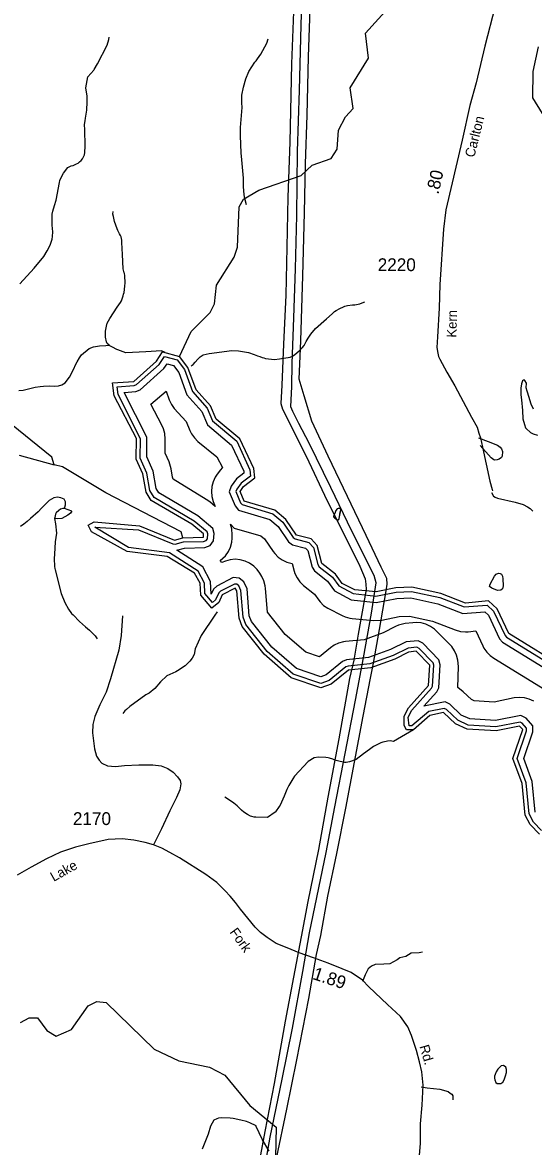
# Model space of a CAD drawing. Extents: x 1473865 to 1648260, y 639067 to 773536.
# Drawn here: x 1588081 to 1593067, y 698493 to 709453 of the extents above; entities that cross this region are included whole.
import ezdxf

# ---------------------------------------------------------------- set-up
doc = ezdxf.new("R2010")
doc.units = 0
for name, color, linetype in [('Exist Hydrographic Buffer Line', 7, 'Continuous'), ('Exist Hydrographic Creek Double Shore', 7, 'Continuous'), ('Exist Hydrographic Creek Single Shore', 7, 'Continuous'), ('Exist Hydrographic Misc Water Feature', 7, 'Continuous'), ('Exist Road Non-System Type 51', 7, 'Continuous'), ('Exist Road Secondary Mileage Hundredths English Label', 7, 'Continuous'), ('Exist Road Secondary Type 51 Attributed', 7, 'Continuous'), ('Exist Road Secondary Type 51 Label', 7, 'Continuous'), ('Exist Road Secondary Type 51 Number Label', 7, 'Continuous'), ('Exist Utilities Electrical Transmission Line', 7, 'Continuous')]:
    doc.layers.add(name, color=color, linetype=linetype)

msp = doc.modelspace()

# ---------------------------------------------------------------- linework, layer by layer
at = {"layer": 'Exist Hydrographic Buffer Line'}
for points in [[(1593145, 701574), (1593066, 701656), (1593024, 701737), (1592995, 702038), (1592909, 702276), (1593000, 702547), (1593000, 702573), (1592958, 702621), (1592936, 702632), (1592701, 702585), (1592431, 702603), (1592328, 702649), (1592217, 702755), (1592196, 702765), (1592046, 702735), (1591880, 702595), (1591853, 702595), (1591845, 702681), (1591881, 702749), (1592073, 702961), (1592083, 702981), (1592094, 703186), (1592089, 703208), (1591951, 703350), (1591929, 703361), (1591843, 703354), (1591697, 703282), (1591470, 703200), (1591258, 703178), (1591237, 703169), (1591074, 703036), (1590993, 703009), (1590723, 703100), (1590468, 703321), (1590261, 703583), (1590234, 703655), (1590213, 703915), (1590191, 703959), (1590171, 703976), (1590150, 703978), (1590013, 703908), (1589997, 703892), (1589964, 703823), (1589934, 703799), (1589861, 703886), (1589856, 703987), (1589794, 704105), (1589515, 704282), (1589116, 704334), (1588788, 704534), (1589214, 704506), (1589548, 704370), (1589570, 704368), (1589653, 704388), (1589848, 704394), (1589873, 704403), (1589885, 704420), (1589888, 704466), (1589883, 704487), (1589757, 704592), (1589365, 704822), (1589325, 704889), (1589296, 705060), (1589231, 705204), (1589234, 705395), (1589014, 705826), (1589005, 705902), (1589172, 705915), (1589195, 705924), (1589415, 706120), (1589466, 706195), (1589591, 706163), (1589661, 706069), (1589739, 705856), (1589882, 705694), (1589935, 705568), (1590171, 705370), (1590301, 705093), (1590306, 705030), (1590214, 704960), (1590171, 704903), (1590164, 704880), (1590207, 704771), (1590224, 704753), (1590524, 704663), (1590620, 704581), (1590723, 704432), (1590742, 704418), (1590875, 704384), (1590919, 704333), (1590964, 704167), (1590976, 704147), (1591105, 704045)], [(1589587, 704309), (1589661, 704327), (1589860, 704333), (1589912, 704353), (1589945, 704399), (1589950, 704471), (1589937, 704521), (1589793, 704642), (1589410, 704867), (1589384, 704911), (1589355, 705078), (1589293, 705217), (1589296, 705410), (1589073, 705846), (1589186, 705854), (1589228, 705871), (1589461, 706080), (1589492, 706125), (1589554, 706109), (1589606, 706039), (1589685, 705824), (1589830, 705661), (1589885, 705531), (1590121, 705332), (1590241, 705077), (1590242, 705059), (1590170, 705004), (1590116, 704931), (1590099, 704878), (1590155, 704739), (1590190, 704699), (1590494, 704608), (1590575, 704540), (1590678, 704390), (1590715, 704361), (1590842, 704329), (1590864, 704304), (1590907, 704142), (1590930, 704106), (1591056, 704006)], [(1590033, 705114), (1590009, 705089), (1589975, 705040), (1589962, 705020), (1589941, 704976), (1589928, 704928), (1589924, 704880), (1589928, 704831), (1589941, 704784), (1589962, 704735), (1589909, 704778), (1589873, 704803), (1589550, 704999), (1589546, 705021), (1589532, 705101), (1589511, 705170), (1589472, 705255), (1589474, 705392), (1589470, 705445), (1589457, 705492), (1589442, 705526), (1589334, 705732), (1589482, 705859), (1589513, 705774), (1589534, 705730), (1589562, 705690), (1589677, 705563), (1589714, 705475), (1589730, 705444), (1589758, 705404), (1589792, 705369), (1589977, 705219), (1590033, 705114)], [(1593069, 702835), (1593025, 702856), (1592978, 702868), (1592929, 702873), (1592880, 702868), (1592684, 702827), (1592489, 702840), (1592463, 702851), (1592382, 702928), (1592329, 702968), (1592334, 703173), (1592330, 703237), (1592317, 703284), (1592297, 703328), (1592269, 703368), (1592254, 703385), (1592121, 703519), (1592102, 703537), (1592062, 703565), (1592018, 703585), (1591971, 703598), (1591922, 703602), (1591891, 703600), (1591816, 703592), (1591751, 703577), (1591720, 703563), (1591601, 703502), (1591416, 703435), (1591234, 703417), (1591213, 703414), (1591166, 703402), (1591122, 703381), (1591085, 703355), (1590978, 703267), (1590845, 703312), (1590643, 703487), (1590472, 703703), (1590452, 703934), (1590449, 703961), (1590436, 704008), (1590416, 704052), (1590397, 704083), (1590372, 704119), (1590337, 704153), (1590297, 704181), (1590253, 704202), (1590206, 704215), (1590157, 704219), (1590108, 704215), (1590061, 704202), (1590027, 704187), (1590011, 704208), (1590062, 704254), (1590090, 704294), (1590110, 704338), (1590123, 704385), (1590127, 704426), (1590128, 704458), (1590124, 704516), (1590111, 704563)], [(1590111, 704563), (1590148, 704524), (1590407, 704447), (1590441, 704419), (1590526, 704296), (1590542, 704275), (1590576, 704241), (1590616, 704213), (1590660, 704192), (1590687, 704184), (1590712, 704177)], [(1593084, 701754), (1593055, 702052), (1592974, 702277), (1593061, 702537), (1593061, 702596), (1592996, 702670), (1592945, 702696), (1592697, 702647), (1592446, 702663), (1592362, 702700), (1592252, 702805), (1592205, 702829), (1591998, 702787), (1592124, 702927), (1592143, 702966), (1592156, 703191), (1592144, 703239), (1591988, 703400), (1591942, 703424), (1591826, 703413), (1591673, 703338), (1591456, 703260), (1591243, 703238), (1591205, 703222), (1591044, 703091), (1590993, 703073), (1590754, 703154), (1590513, 703363), (1590315, 703614), (1590294, 703669), (1590273, 703932), (1590241, 703998), (1590195, 704036), (1590138, 704041), (1589977, 703958), (1589946, 703929), (1589923, 703880), (1589917, 704004), (1589840, 704147), (1589587, 704309)], [(1590712, 704177), (1590732, 704105), (1590739, 704082), (1590760, 704038), (1590788, 703998), (1590822, 703963), (1590930, 703878), (1590972, 703819), (1590985, 703803), (1591019, 703769), (1591059, 703741), (1591200, 703671), (1591228, 703659), (1591276, 703646), (1591297, 703643), (1591505, 703622), (1591588, 703627), (1591757, 703661), (1591856, 703665), (1592082, 703616), (1592302, 703531), (1592355, 703516), (1592403, 703512), (1592430, 703513), (1592503, 703520), (1592572, 703375), (1592583, 703354), (1592611, 703314), (1592645, 703280), (1592679, 703255), (1593221, 702923)], [(1591056, 704006), (1591124, 703911), (1591288, 703825), (1591531, 703798), (1591735, 703838), (1591871, 703843), (1592133, 703786), (1592379, 703691), (1592592, 703707), (1592627, 703675), (1592736, 703442), (1592764, 703411), (1593331, 703063)], [(1591105, 704045), (1591167, 703960), (1591306, 703886), (1591528, 703861), (1591727, 703900), (1591877, 703906), (1592152, 703847), (1592389, 703754), (1592615, 703772), (1592678, 703712), (1592789, 703477), (1592804, 703460), (1593370, 703113)]]:
    msp.add_lwpolyline(points, dxfattribs=at)
at = {"layer": 'Exist Hydrographic Creek Double Shore'}
for points in [[(1589647, 704428), (1589847, 704434), (1589848, 704467), (1589732, 704561), (1589336, 704792), (1589287, 704875), (1589256, 705053), (1589191, 705196), (1589194, 705396), (1588975, 705814), (1588960, 705939), (1589169, 705954), (1589388, 706150), (1589448, 706241), (1589614, 706198)], [(1591723, 703940), (1591532, 703901), (1591324, 703922), (1591199, 703983), (1591134, 704073), (1591002, 704178), (1590955, 704353), (1590897, 704419), (1590756, 704455), (1590650, 704608), (1590543, 704699), (1590244, 704787), (1590204, 704880), (1590238, 704928), (1590347, 705012), (1590340, 705104), (1590203, 705395), (1589972, 705584), (1589916, 705716), (1589776, 705870), (1589696, 706088), (1589614, 706198)], [(1591713, 703245), (1591479, 703160), (1591262, 703139), (1591094, 703001), (1590993, 702967), (1590703, 703064), (1590439, 703293), (1590226, 703563), (1590194, 703646), (1590173, 703912), (1590157, 703939), (1590031, 703872), (1589996, 703798), (1589929, 703743), (1589822, 703870), (1589816, 703985), (1589759, 704085), (1589494, 704248), (1589103, 704295), (1588756, 704486), (1588723, 704552), (1588782, 704584), (1589223, 704545), (1589563, 704407), (1589647, 704428)], [(1593916, 703462), (1593875, 703447), (1593812, 703179), (1593836, 703047), (1593817, 702887), (1593758, 702839), (1593642, 702900), (1593395, 703145), (1592825, 703494), (1592711, 703736), (1592629, 703813), (1592403, 703792), (1592163, 703885), (1591880, 703947), (1591723, 703940)], [(1593124, 701538), (1593033, 701632), (1592985, 701725), (1592955, 702034), (1592867, 702276), (1592962, 702559), (1592929, 702593), (1592704, 702545), (1592421, 702564), (1592305, 702615), (1592189, 702726), (1592055, 702696), (1591895, 702555), (1591829, 702556), (1591804, 702599), (1591805, 702691), (1591848, 702772), (1592043, 702988), (1592054, 703188), (1591922, 703322), (1591847, 703314), (1591713, 703245)]]:
    msp.add_lwpolyline(points, dxfattribs=at)
at = {"layer": 'Exist Hydrographic Creek Single Shore'}
for points in [[(1588390, 705140), (1588366, 705216), (1587114, 706226), (1586543, 706543), (1585271, 707359), (1584500, 707615), (1584059, 707712), (1583512, 707904), (1583211, 707851), (1582902, 707752), (1582829, 707735), (1582715, 707693), (1582575, 707709)], [(1588050, 705235), (1588390, 705140)], [(1589647, 704428), (1589631, 704488), (1588895, 704867), (1588473, 705122), (1588390, 705140)], [(1588061, 699701), (1588145, 699748), (1588229, 699747), (1588319, 699623), (1588409, 699569), (1588560, 699635), (1588722, 699865), (1588806, 699906), (1588898, 699897), (1589366, 699441), (1589606, 699328), (1589906, 699266), (1590055, 699188), (1590300, 698894), (1590556, 698682), (1590551, 698390), (1590600, 698297), (1590724, 698196), (1591179, 697954), (1591422, 697879), (1591637, 697794)]]:
    msp.add_lwpolyline(points, dxfattribs=at)
at = {"layer": 'Exist Hydrographic Misc Water Feature'}
for p, q in [((1588564, 704687), (1588491, 704716)), ((1591895, 702555), (1591702, 702442))]:
    msp.add_line(p, q, dxfattribs=at)
for points in [[(1589614, 706198), (1589726, 706439), (1589912, 706625), (1589955, 706710), (1589975, 706893), (1590145, 707166), (1590180, 707263), (1590194, 707657), (1590237, 707732), (1590388, 707820), (1590799, 707963), (1590908, 708063), (1591093, 708128), (1591152, 708219), (1591164, 708402), (1591232, 708532), (1591308, 708616), (1591278, 708817), (1591457, 709105), (1591427, 709349), (1591648, 709594)], [(1588055, 706905), (1588194, 707057), (1588289, 707172), (1588322, 707227), (1588352, 707283), (1588371, 707342), (1588375, 707366), (1588376, 707413), (1588370, 707478), (1588372, 707583), (1588376, 707615), (1588392, 707670), (1588410, 707721), (1588441, 707893), (1588447, 707912), (1588456, 707937), (1588481, 707984), (1588524, 708039), (1588556, 708056), (1588576, 708060), (1588609, 708075), (1588623, 708083), (1588639, 708095), (1588653, 708108), (1588666, 708124), (1588685, 708163), (1588689, 708187), (1588693, 708248), (1588688, 708409), (1588687, 708456), (1588688, 708479), (1588692, 708496), (1588696, 708519), (1588710, 708600), (1588712, 708679), (1588713, 708736), (1588699, 708816), (1588719, 708923), (1588776, 708990), (1588781, 708994), (1588812, 709050), (1588908, 709231), (1588925, 709287), (1588928, 709311)], [(1590266, 707676), (1590246, 707749), (1590242, 707809), (1590239, 707858), (1590237, 707937), (1590220, 708114), (1590216, 708183), (1590211, 708265), (1590208, 708351), (1590209, 708431), (1590223, 708623), (1590220, 708671), (1590222, 708745), (1590238, 708822), (1590259, 708905), (1590289, 708976), (1590347, 709068), (1590361, 709081), (1590374, 709098), (1590407, 709145), (1590465, 709253), (1590478, 709293)], [(1593224, 708456), (1593061, 708718), (1593064, 708974), (1593117, 709216)], [(1588926, 706306), (1588909, 706324), (1588901, 706338), (1588890, 706386), (1588891, 706443), (1588900, 706491), (1588909, 706523), (1588932, 706566), (1589006, 706679), (1589037, 706724), (1589046, 706739), (1589063, 706787), (1589067, 706803), (1589072, 706819), (1589081, 706883), (1589082, 706915), (1589079, 706982), (1589076, 707008), (1589072, 707013), (1589065, 707050), (1589058, 707191), (1589052, 707308), (1589051, 707332), (1589043, 707364), (1589036, 707376), (1589028, 707392), (1589013, 707424), (1589005, 707441), (1588979, 707513), (1588971, 707545), (1588968, 707562), (1588964, 707585), (1588965, 707610)], [(1589728, 706106), (1589745, 706118), (1589767, 706140), (1589792, 706172), (1589816, 706194), (1589843, 706212), (1589902, 706226), (1590124, 706254), (1590190, 706252), (1590285, 706235), (1590341, 706216), (1590373, 706204), (1590397, 706195), (1590421, 706187), (1590436, 706182), (1590452, 706178), (1590540, 706166), (1590589, 706174), (1590693, 706189), (1590715, 706201), (1590739, 706215), (1590780, 706252), (1590811, 706281), (1590829, 706304), (1590850, 706344), (1590869, 706376), (1590896, 706414), (1590939, 706470), (1591047, 706565), (1591102, 706614), (1591127, 706634), (1591143, 706645), (1591177, 706664), (1591212, 706682), (1591226, 706686), (1591252, 706693), (1591300, 706700), (1591324, 706699), (1591372, 706711), (1591397, 706719), (1591421, 706729)], [(1588046, 705865), (1588089, 705867), (1588154, 705885), (1588204, 705896), (1588253, 705905), (1588285, 705907), (1588345, 705909), (1588393, 705908), (1588432, 705910), (1588464, 705919), (1588499, 705941), (1588541, 705994), (1588581, 706075), (1588600, 706114), (1588616, 706146), (1588636, 706183), (1588658, 706214), (1588731, 706276), (1588774, 706292), (1588833, 706299), (1588893, 706305), (1588926, 706306)], [(1589474, 706237), (1589437, 706253), (1589285, 706243), (1589089, 706233), (1589013, 706261), (1589002, 706266), (1588958, 706289), (1588934, 706301), (1588926, 706306)], [(1593068, 705684), (1593045, 705733), (1593031, 705773), (1593024, 705797), (1593005, 705858), (1592997, 705890), (1592998, 705938), (1592983, 705962), (1592975, 705968), (1592969, 705966), (1592959, 705958), (1592950, 705929), (1592945, 705887), (1592944, 705823), (1592951, 705775), (1592961, 705670), (1592964, 705590), (1592979, 705534), (1592990, 705502), (1592996, 705494), (1593038, 705455), (1593065, 705441), (1593105, 705428)], [(1588491, 704716), (1588500, 704749), (1588501, 704778), (1588489, 704804), (1588456, 704820), (1588422, 704826), (1588388, 704818), (1588340, 704793), (1588304, 704755), (1588268, 704717), (1588233, 704682), (1588160, 704617), (1588126, 704587), (1588096, 704563), (1588063, 704538)], [(1588491, 704716), (1588476, 704716), (1588451, 704707), (1588435, 704695), (1588410, 704672), (1588404, 704660), (1588396, 704628), (1588395, 704616)], [(1588564, 704687), (1588551, 704670), (1588524, 704649), (1588495, 704632), (1588464, 704617), (1588420, 704614), (1588395, 704616)], [(1591116, 704641), (1591116, 704634), (1591124, 704623), (1591134, 704617), (1591149, 704607), (1591157, 704605), (1591163, 704604), (1591167, 704607), (1591170, 704617), (1591173, 704634), (1591176, 704656), (1591181, 704680), (1591187, 704699), (1591187, 704706), (1591177, 704715), (1591171, 704715), (1591161, 704713), (1591153, 704710), (1591140, 704696), (1591131, 704675), (1591124, 704659), (1591116, 704641)], [(1591116, 704641), (1591116, 704634), (1591124, 704623), (1591134, 704617), (1591149, 704607), (1591157, 704605), (1591163, 704604), (1591167, 704607), (1591170, 704617), (1591187, 704699), (1591187, 704706), (1591177, 704715), (1591171, 704715), (1591161, 704713), (1591153, 704710), (1591140, 704696), (1591131, 704675), (1591124, 704659), (1591116, 704641)], [(1588395, 704616), (1588402, 704564), (1588414, 704475), (1588400, 704391), (1588392, 704269), (1588391, 704228), (1588393, 704148), (1588397, 704131), (1588400, 704115), (1588458, 703886), (1588496, 703798), (1588529, 703734), (1588561, 703692), (1588575, 703678), (1588638, 703612), (1588695, 703561), (1588734, 703528), (1588789, 703472), (1588810, 703444)], [(1592644, 703977), (1592687, 704055), (1592704, 704074), (1592724, 704083), (1592743, 704082), (1592756, 704073), (1592764, 704056), (1592767, 704027), (1592770, 703961), (1592765, 703931), (1592749, 703917), (1592716, 703916), (1592660, 703938), (1592639, 703955), (1592644, 703977)], [(1589981, 703706), (1589958, 703674), (1589825, 703476), (1589767, 703347), (1589757, 703290), (1589738, 703256), (1589714, 703225), (1589667, 703181), (1589594, 703133), (1589577, 703123), (1589489, 703082), (1589427, 703024), (1589374, 702958), (1589317, 702915), (1589284, 702896), (1589130, 702783), (1589097, 702756), (1589081, 702740), (1589060, 702716)], [(1591702, 702442), (1591668, 702449), (1591644, 702446), (1591628, 702443), (1591596, 702435), (1591579, 702430), (1591507, 702394), (1591466, 702366), (1591407, 702323), (1591336, 702267), (1591271, 702245), (1591239, 702239), (1591223, 702239), (1591155, 702253), (1591128, 702262), (1591116, 702266), (1591108, 702270), (1591078, 702280), (1591064, 702282), (1591040, 702287), (1590968, 702289), (1590928, 702283), (1590870, 702249), (1590736, 702103), (1590720, 702080), (1590680, 702015), (1590659, 701976), (1590655, 701958), (1590634, 701910), (1590596, 701823), (1590587, 701809), (1590551, 701756), (1590548, 701752), (1590471, 701701), (1590359, 701704), (1590343, 701706), (1590319, 701711), (1590307, 701714), (1590276, 701730), (1590242, 701753), (1590218, 701773), (1590195, 701797), (1590175, 701815), (1590144, 701842), (1590120, 701859), (1590055, 701901)], [(1592773, 699283), (1592752, 699281), (1592737, 699268), (1592720, 699248), (1592703, 699220), (1592693, 699197), (1592688, 699179), (1592686, 699159), (1592690, 699142), (1592698, 699119), (1592711, 699109), (1592726, 699107), (1592747, 699108), (1592768, 699122), (1592782, 699144), (1592794, 699181), (1592805, 699216), (1592804, 699244), (1592797, 699266), (1592773, 699283)], [(1590489, 698447), (1590419, 698565), (1590360, 698688), (1590362, 698694), (1590298, 698723), (1590267, 698736), (1590211, 698751), (1590137, 698766), (1590107, 698770), (1590019, 698772), (1589995, 698769), (1589979, 698763), (1589947, 698749), (1589917, 698692), (1589894, 698613), (1589834, 698466)]]:
    msp.add_lwpolyline(points, dxfattribs=at)
at = {"layer": 'Exist Road Non-System Type 51'}
for points in [[(1592530, 705403), (1592625, 705369), (1592717, 705332), (1592742, 705314), (1592754, 705296), (1592764, 705271), (1592761, 705225), (1592755, 705212), (1592733, 705196), (1592714, 705188), (1592688, 705185), (1592679, 705188), (1592653, 705207), (1592546, 705328)], [(1592658, 704869), (1592676, 704836), (1592692, 704825), (1592715, 704816), (1592888, 704776), (1592965, 704752), (1593008, 704732), (1593036, 704714), (1593061, 704689)], [(1589056, 703669), (1589043, 703475), (1589022, 703333), (1588939, 703052), (1588898, 702924), (1588837, 702799), (1588788, 702687), (1588768, 702607), (1588763, 702528), (1588784, 702371), (1588805, 702301), (1588829, 702261), (1588856, 702231), (1588912, 702205), (1588990, 702200), (1589078, 702209), (1589215, 702216), (1589353, 702216), (1589435, 702204), (1589498, 702179), (1589552, 702144), (1589594, 702099), (1589619, 702061), (1589627, 702030), (1589615, 701972), (1589584, 701898), (1589519, 701765), (1589439, 701592), (1589358, 701436)], [(1591983, 700389), (1591951, 700381), (1591875, 700378), (1591821, 700347), (1591764, 700334), (1591738, 700314), (1591664, 700274), (1591607, 700271), (1591521, 700268), (1591485, 700251), (1591455, 700226), (1591424, 700166), (1591398, 700101)], [(1591971, 699076), (1592030, 699066), (1592152, 699052), (1592235, 699029), (1592253, 699013), (1592271, 699003), (1592279, 698987), (1592280, 698947)]]:
    msp.add_lwpolyline(points, dxfattribs=at)
at = {"layer": 'Exist Road Secondary Type 51 Attributed'}
for points in [[(1592692, 709613), (1592591, 709222), (1592507, 708866), (1592447, 708643), (1592370, 708306), (1592212, 707627), (1592188, 707437), (1592154, 706900), (1592148, 706668), (1592129, 706387), (1592125, 706283), (1592133, 706229), (1592141, 706198), (1592154, 706171), (1592222, 706044), (1592298, 705909), (1592463, 705606), (1592517, 705507), (1592535, 705449), (1592549, 705402), (1592568, 705313), (1592642, 704981), (1592663, 704900), (1592668, 704887)], [(1591944, 698286), (1591963, 698526), (1591966, 698715), (1591982, 698898), (1591991, 699090), (1591979, 699222), (1591956, 699319), (1591925, 699428), (1591877, 699577), (1591841, 699660), (1591768, 699760), (1591642, 699878), (1591459, 700050), (1591398, 700115), (1591289, 700189), (1591201, 700227), (1591065, 700282), (1590921, 700333), (1590780, 700381), (1590664, 700429), (1590555, 700472), (1590468, 700530), (1590403, 700580), (1590353, 700633), (1590280, 700719), (1590208, 700807), (1590158, 700872), (1590108, 700935), (1590059, 700986), (1589976, 701067), (1589869, 701146), (1589613, 701307), (1589520, 701361), (1589440, 701402), (1589358, 701436), (1589278, 701459), (1589168, 701480), (1589053, 701495), (1588918, 701486), (1588730, 701446), (1588600, 701411), (1588451, 701364), (1588317, 701297), (1588166, 701217), (1588029, 701140)]]:
    msp.add_lwpolyline(points, dxfattribs=at)
at = {"layer": 'Exist Utilities Electrical Transmission Line'}
for points in [[(1590394, 697996), (1590498, 698583), (1590614, 699149), (1590716, 699648), (1590816, 700201), (1590883, 700578), (1591045, 701359), (1591128, 701806), (1591229, 702327), (1591329, 702844), (1591407, 703259), (1591487, 703693), (1591532, 703991), (1591511, 704061), (1591295, 704494), (1591089, 704918), (1590877, 705353), (1590778, 705543), (1590718, 705660), (1590698, 705706), (1590709, 705904), (1590712, 706128), (1590729, 706572), (1590744, 707051), (1590758, 707573), (1590765, 708197), (1590783, 708793), (1590799, 709427), (1590815, 709963)], [(1590731, 709730), (1590705, 709049), (1590690, 708287), (1590670, 707751), (1590661, 707263), (1590650, 706793), (1590629, 706317), (1590611, 705917), (1590603, 705739), (1590618, 705683), (1590849, 705225), (1591055, 704790), (1591267, 704363), (1591372, 704151), (1591426, 704028), (1591431, 703978), (1591435, 703924), (1591356, 703489), (1591313, 703234), (1591272, 703056), (1591167, 702468), (1591059, 701899), (1590969, 701389), (1590864, 700882), (1590801, 700539), (1590725, 700144), (1590645, 699715), (1590536, 699109), (1590447, 698640), (1590358, 698167)], [(1590561, 698376), (1590660, 698859), (1590757, 699337), (1590874, 699938), (1590950, 700365), (1590993, 700550), (1591061, 700933), (1591149, 701350), (1591235, 701793), (1591320, 702240), (1591405, 702688), (1591476, 703060), (1591506, 703207), (1591565, 703536), (1591631, 703911), (1591640, 703977), (1591636, 704033), (1591580, 704144), (1591436, 704452), (1591252, 704833), (1591063, 705226), (1590904, 705565), (1590830, 705814), (1590780, 705975), (1590796, 706350), (1590817, 706984), (1590832, 707598), (1590843, 708076), (1590858, 708550), (1590872, 709118), (1590891, 709684)]]:
    msp.add_lwpolyline(points, dxfattribs=at)

# ---------------------------------------------------------------- texts
at = {"layer": 'Exist Road Secondary Mileage Hundredths English Label'}
for s, rotation, p in [('.80', 77.1132, (1592139, 707772)), ('1.89', 341.5598, (1590904, 700128))]:
    msp.add_text(s, height=125, rotation=rotation, dxfattribs=at).set_placement(p)
at = {"layer": 'Exist Road Secondary Type 51 Label'}
for s, rotation, p in [('Carlton', 75.7778, (1592488, 708131)), ('Kern', 88.6427, (1592315, 706380)), ('Lake', 29.3665, (1588386, 701073)), ('Fork', 305.7104, (1590098, 700583)), ('Rd.', 286.376, (1591953, 699470))]:
    msp.add_text(s, height=95, rotation=rotation, dxfattribs=at).set_placement(p)
at = {"layer": 'Exist Road Secondary Type 51 Number Label'}
for s, p in [('2220', (1591547, 707029)), ('2170', (1588573, 701628))]:
    msp.add_text(s, height=125, dxfattribs=at).set_placement(p)

doc.saveas('drawing.dxf')
